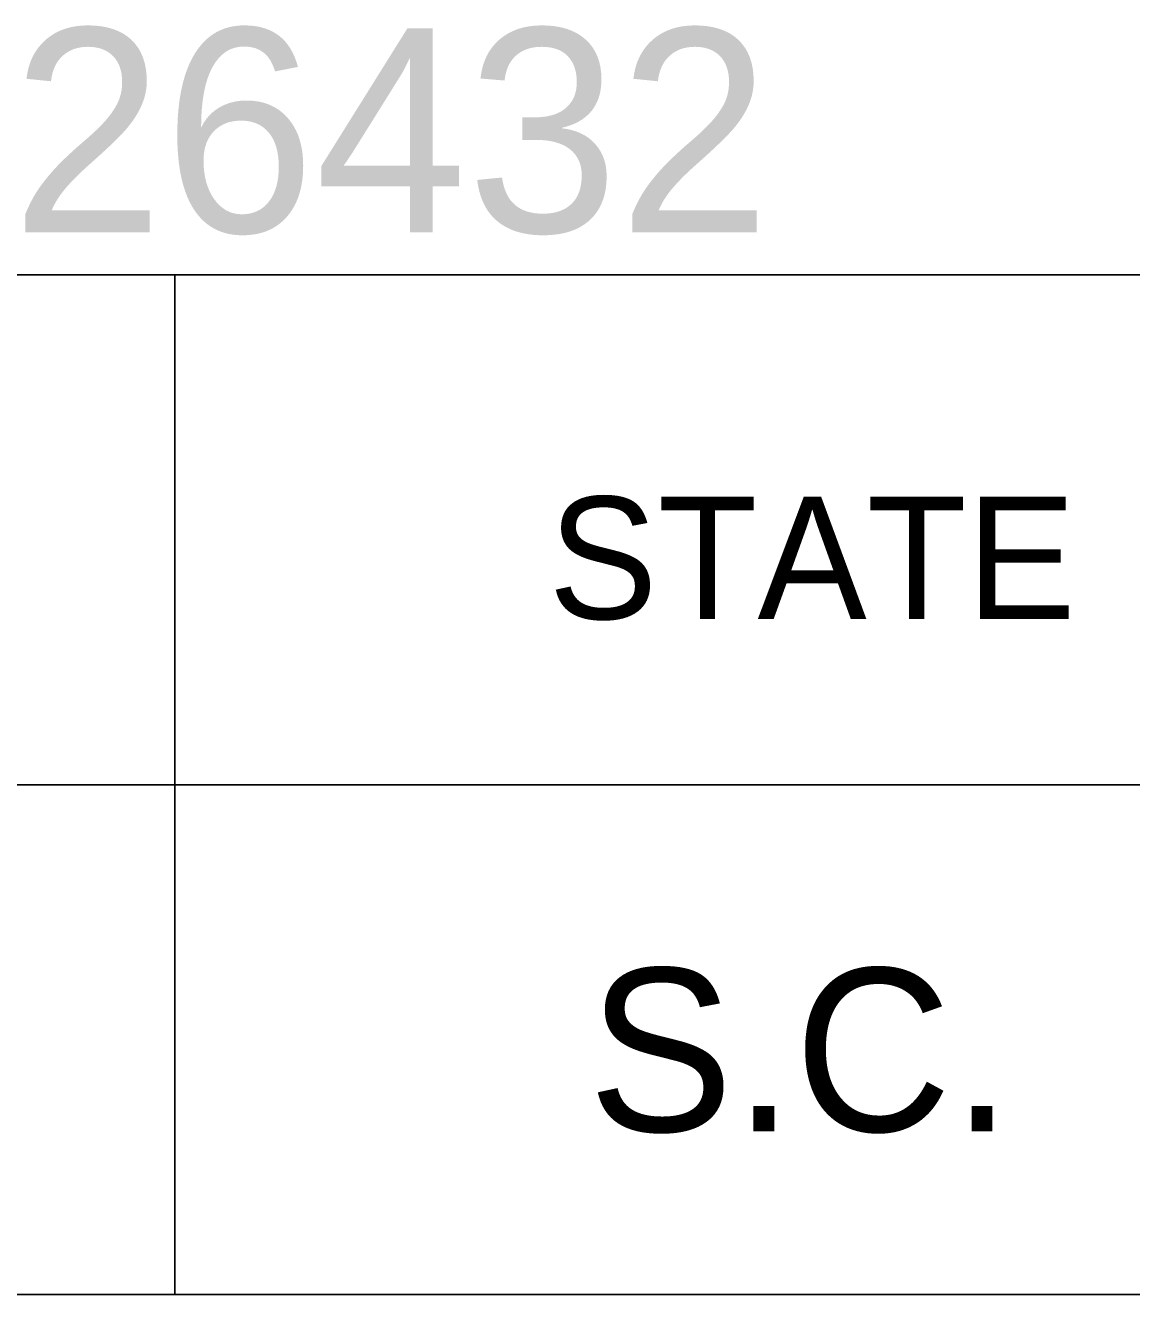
# Model space of a CAD drawing. Extents: x 1000 to 1162, y 999 to 8520.
# Drawn here: x 1135.766 to 1138.477, y 7310.046 to 7313.157 of the extents above; entities that cross this region are included whole.
import ezdxf

# ---------------------------------------------------------------- set-up
doc = ezdxf.new("R2010")
doc.units = 0
doc.layers.add('Level 20', color=7, linetype='Continuous')
doc.layers.add('Level 3', color=7, linetype='Continuous')

msp = doc.modelspace()

# ---------------------------------------------------------------- linework, layer by layer
at = {"layer": 'Level 3'}
for p, q in [((1133.055, 7312.5458), (1161.555, 7312.5458)), ((1133.055, 7312.5458), (1161.555, 7312.5458)), ((1133.055, 7312.5458), (1161.555, 7312.5458)), ((1133.055, 7312.5458), (1161.555, 7312.5458)), ((1133.055, 7312.5458), (1161.555, 7312.5458)), ((1133.055, 7312.5458), (1161.555, 7312.5458)), ((1133.055, 7312.5458), (1161.555, 7312.5458)), ((1133.055, 7312.5458), (1161.555, 7312.5458)), ((1133.055, 7312.5458), (1161.555, 7312.5458)), ((1133.055, 7312.5458), (1161.555, 7312.5458)), ((1133.055, 7312.5458), (1161.555, 7312.5458)), ((1133.055, 7312.5458), (1161.555, 7312.5458)), ((1133.055, 7312.5458), (1161.555, 7312.5458)), ((1133.055, 7312.5458), (1161.555, 7312.5458)), ((1133.055, 7312.5458), (1161.555, 7312.5458)), ((1133.055, 7312.5458), (1161.555, 7312.5458)), ((1133.055, 7312.5458), (1161.555, 7312.5458)), ((1133.055, 7312.5458), (1161.555, 7312.5458)), ((1133.055, 7312.5458), (1161.555, 7312.5458)), ((1133.055, 7312.5458), (1161.555, 7312.5458)), ((1133.055, 7312.5458), (1161.555, 7312.5458)), ((1133.055, 7312.5458), (1161.555, 7312.5458)), ((1133.055, 7312.5458), (1161.555, 7312.5458)), ((1133.055, 7312.5458), (1161.555, 7312.5458)), ((1133.055, 7312.5458), (1161.555, 7312.5458)), ((1133.055, 7312.5458), (1161.555, 7312.5458)), ((1133.055, 7312.5458), (1161.555, 7312.5458)), ((1133.055, 7312.5458), (1161.555, 7312.5458)), ((1133.055, 7312.5458), (1161.555, 7312.5458)), ((1133.055, 7312.5458), (1161.555, 7312.5458)), ((1133.055, 7312.5458), (1161.555, 7312.5458)), ((1133.055, 7312.5458), (1161.555, 7312.5458)), ((1133.055, 7312.5458), (1161.555, 7312.5458)), ((1133.055, 7312.5458), (1161.555, 7312.5458)), ((1133.055, 7312.5458), (1161.555, 7312.5458)), ((1133.055, 7312.5458), (1161.555, 7312.5458)), ((1133.055, 7312.5458), (1161.555, 7312.5458)), ((1133.055, 7312.5458), (1161.555, 7312.5458)), ((1133.055, 7312.5458), (1161.555, 7312.5458)), ((1133.055, 7312.5458), (1161.555, 7312.5458)), ((1133.055, 7312.5458), (1161.555, 7312.5458)), ((1133.055, 7312.5458), (1161.555, 7312.5458)), ((1133.055, 7312.5458), (1161.555, 7312.5458)), ((1133.055, 7312.5458), (1161.555, 7312.5458)), ((1133.055, 7312.5458), (1161.555, 7312.5458)), ((1133.055, 7312.5458), (1161.555, 7312.5458)), ((1133.055, 7312.5458), (1161.555, 7312.5458)), ((1133.055, 7312.5458), (1161.555, 7312.5458)), ((1133.055, 7312.5458), (1161.555, 7312.5458)), ((1133.055, 7312.5458), (1161.555, 7312.5458)), ((1133.055, 7312.5458), (1161.555, 7312.5458)), ((1133.055, 7312.5458), (1161.555, 7312.5458)), ((1133.055, 7312.5458), (1161.555, 7312.5458)), ((1136.1323, 7312.5458), (1136.1323, 7310.0458)), ((1136.1323, 7312.5458), (1136.1323, 7310.0458)), ((1136.1323, 7312.5458), (1136.1323, 7310.0458)), ((1136.1323, 7312.5458), (1136.1323, 7310.0458)), ((1136.1323, 7312.5458), (1136.1323, 7310.0458)), ((1136.1323, 7312.5458), (1136.1323, 7310.0458)), ((1136.1323, 7312.5458), (1136.1323, 7310.0458)), ((1136.1323, 7312.5458), (1136.1323, 7310.0458)), ((1136.1323, 7312.5458), (1136.1323, 7310.0458)), ((1136.1323, 7312.5458), (1136.1323, 7310.0458)), ((1136.1323, 7312.5458), (1136.1323, 7310.0458)), ((1136.1323, 7312.5458), (1136.1323, 7310.0458)), ((1136.1323, 7312.5458), (1136.1323, 7310.0458)), ((1136.1323, 7312.5458), (1136.1323, 7310.0458)), ((1136.1323, 7312.5458), (1136.1323, 7310.0458)), ((1136.1323, 7312.5458), (1136.1323, 7310.0458)), ((1136.1323, 7312.5458), (1136.1323, 7310.0458)), ((1136.1323, 7312.5458), (1136.1323, 7310.0458)), ((1136.1323, 7312.5458), (1136.1323, 7310.0458)), ((1136.1323, 7312.5458), (1136.1323, 7310.0458)), ((1136.1323, 7312.5458), (1136.1323, 7310.0458)), ((1136.1323, 7312.5458), (1136.1323, 7310.0458)), ((1136.1323, 7312.5458), (1136.1323, 7310.0458)), ((1136.1323, 7312.5458), (1136.1323, 7310.0458)), ((1136.1323, 7312.5458), (1136.1323, 7310.0458)), ((1136.1323, 7312.5458), (1136.1323, 7310.0458)), ((1136.1323, 7312.5458), (1136.1323, 7310.0458)), ((1136.1323, 7312.5458), (1136.1323, 7310.0458)), ((1136.1323, 7312.5458), (1136.1323, 7310.0458)), ((1136.1323, 7312.5458), (1136.1323, 7310.0458)), ((1136.1323, 7312.5458), (1136.1323, 7310.0458)), ((1136.1323, 7312.5458), (1136.1323, 7310.0458)), ((1136.1323, 7312.5458), (1136.1323, 7310.0458)), ((1136.1323, 7312.5458), (1136.1323, 7310.0458)), ((1136.1323, 7312.5458), (1136.1323, 7310.0458)), ((1136.1323, 7312.5458), (1136.1323, 7310.0458)), ((1136.1323, 7312.5458), (1136.1323, 7310.0458)), ((1136.1323, 7312.5458), (1136.1323, 7310.0458)), ((1136.1323, 7312.5458), (1136.1323, 7310.0458)), ((1136.1323, 7312.5458), (1136.1323, 7310.0458)), ((1136.1323, 7312.5458), (1136.1323, 7310.0458)), ((1136.1323, 7312.5458), (1136.1323, 7310.0458)), ((1136.1323, 7312.5458), (1136.1323, 7310.0458)), ((1136.1323, 7312.5458), (1136.1323, 7310.0458)), ((1136.1323, 7312.5458), (1136.1323, 7310.0458)), ((1136.1323, 7312.5458), (1136.1323, 7310.0458)), ((1136.1323, 7312.5458), (1136.1323, 7310.0458)), ((1136.1323, 7312.5458), (1136.1323, 7310.0458)), ((1136.1323, 7312.5458), (1136.1323, 7310.0458)), ((1136.1323, 7312.5458), (1136.1323, 7310.0458)), ((1136.1323, 7312.5458), (1136.1323, 7310.0458)), ((1136.1323, 7312.5458), (1136.1323, 7310.0458)), ((1136.1323, 7312.5458), (1136.1323, 7310.0458)), ((1133.055, 7311.2958), (1161.555, 7311.2958)), ((1133.055, 7311.2958), (1161.555, 7311.2958)), ((1133.055, 7311.2958), (1161.555, 7311.2958)), ((1133.055, 7311.2958), (1161.555, 7311.2958)), ((1133.055, 7311.2958), (1161.555, 7311.2958)), ((1133.055, 7311.2958), (1161.555, 7311.2958)), ((1133.055, 7311.2958), (1161.555, 7311.2958)), ((1133.055, 7311.2958), (1161.555, 7311.2958)), ((1133.055, 7311.2958), (1161.555, 7311.2958)), ((1133.055, 7311.2958), (1161.555, 7311.2958)), ((1133.055, 7311.2958), (1161.555, 7311.2958)), ((1133.055, 7311.2958), (1161.555, 7311.2958)), ((1133.055, 7311.2958), (1161.555, 7311.2958)), ((1133.055, 7311.2958), (1161.555, 7311.2958)), ((1133.055, 7311.2958), (1161.555, 7311.2958)), ((1133.055, 7311.2958), (1161.555, 7311.2958)), ((1133.055, 7311.2958), (1161.555, 7311.2958)), ((1133.055, 7311.2958), (1161.555, 7311.2958)), ((1133.055, 7311.2958), (1161.555, 7311.2958)), ((1133.055, 7311.2958), (1161.555, 7311.2958)), ((1133.055, 7311.2958), (1161.555, 7311.2958)), ((1133.055, 7311.2958), (1161.555, 7311.2958)), ((1133.055, 7311.2958), (1161.555, 7311.2958)), ((1133.055, 7311.2958), (1161.555, 7311.2958)), ((1133.055, 7311.2958), (1161.555, 7311.2958)), ((1133.055, 7311.2958), (1161.555, 7311.2958)), ((1133.055, 7311.2958), (1161.555, 7311.2958)), ((1133.055, 7311.2958), (1161.555, 7311.2958)), ((1133.055, 7311.2958), (1161.555, 7311.2958)), ((1133.055, 7311.2958), (1161.555, 7311.2958)), ((1133.055, 7311.2958), (1161.555, 7311.2958)), ((1133.055, 7311.2958), (1161.555, 7311.2958)), ((1133.055, 7311.2958), (1161.555, 7311.2958)), ((1133.055, 7311.2958), (1161.555, 7311.2958)), ((1133.055, 7311.2958), (1161.555, 7311.2958)), ((1133.055, 7311.2958), (1161.555, 7311.2958)), ((1133.055, 7311.2958), (1161.555, 7311.2958)), ((1133.055, 7311.2958), (1161.555, 7311.2958)), ((1133.055, 7311.2958), (1161.555, 7311.2958)), ((1133.055, 7311.2958), (1161.555, 7311.2958)), ((1133.055, 7311.2958), (1161.555, 7311.2958)), ((1133.055, 7311.2958), (1161.555, 7311.2958)), ((1133.055, 7311.2958), (1161.555, 7311.2958)), ((1133.055, 7311.2958), (1161.555, 7311.2958)), ((1133.055, 7311.2958), (1161.555, 7311.2958)), ((1133.055, 7311.2958), (1161.555, 7311.2958)), ((1133.055, 7311.2958), (1161.555, 7311.2958)), ((1133.055, 7311.2958), (1161.555, 7311.2958)), ((1133.055, 7311.2958), (1161.555, 7311.2958)), ((1133.055, 7311.2958), (1161.555, 7311.2958)), ((1133.055, 7311.2958), (1161.555, 7311.2958)), ((1133.055, 7311.2958), (1161.555, 7311.2958)), ((1133.055, 7311.2958), (1161.555, 7311.2958)), ((1133.055, 7310.0458), (1161.555, 7310.0458)), ((1133.055, 7310.0458), (1161.555, 7310.0458)), ((1133.055, 7310.0458), (1161.555, 7310.0458)), ((1133.055, 7310.0458), (1161.555, 7310.0458)), ((1133.055, 7310.0458), (1161.555, 7310.0458)), ((1133.055, 7310.0458), (1161.555, 7310.0458)), ((1133.055, 7310.0458), (1161.555, 7310.0458)), ((1133.055, 7310.0458), (1161.555, 7310.0458)), ((1133.055, 7310.0458), (1161.555, 7310.0458)), ((1133.055, 7310.0458), (1161.555, 7310.0458)), ((1133.055, 7310.0458), (1161.555, 7310.0458)), ((1133.055, 7310.0458), (1161.555, 7310.0458)), ((1133.055, 7310.0458), (1161.555, 7310.0458)), ((1133.055, 7310.0458), (1161.555, 7310.0458)), ((1133.055, 7310.0458), (1161.555, 7310.0458)), ((1133.055, 7310.0458), (1161.555, 7310.0458)), ((1133.055, 7310.0458), (1161.555, 7310.0458)), ((1133.055, 7310.0458), (1161.555, 7310.0458)), ((1133.055, 7310.0458), (1161.555, 7310.0458)), ((1133.055, 7310.0458), (1161.555, 7310.0458)), ((1133.055, 7310.0458), (1161.555, 7310.0458)), ((1133.055, 7310.0458), (1161.555, 7310.0458)), ((1133.055, 7310.0458), (1161.555, 7310.0458)), ((1133.055, 7310.0458), (1161.555, 7310.0458)), ((1133.055, 7310.0458), (1161.555, 7310.0458)), ((1133.055, 7310.0458), (1161.555, 7310.0458)), ((1133.055, 7310.0458), (1161.555, 7310.0458)), ((1133.055, 7310.0458), (1161.555, 7310.0458)), ((1133.055, 7310.0458), (1161.555, 7310.0458)), ((1133.055, 7310.0458), (1161.555, 7310.0458)), ((1133.055, 7310.0458), (1161.555, 7310.0458)), ((1133.055, 7310.0458), (1161.555, 7310.0458)), ((1133.055, 7310.0458), (1161.555, 7310.0458)), ((1133.055, 7310.0458), (1161.555, 7310.0458)), ((1133.055, 7310.0458), (1161.555, 7310.0458)), ((1133.055, 7310.0458), (1161.555, 7310.0458)), ((1133.055, 7310.0458), (1161.555, 7310.0458)), ((1133.055, 7310.0458), (1161.555, 7310.0458)), ((1133.055, 7310.0458), (1161.555, 7310.0458)), ((1133.055, 7310.0458), (1161.555, 7310.0458)), ((1133.055, 7310.0458), (1161.555, 7310.0458)), ((1133.055, 7310.0458), (1161.555, 7310.0458)), ((1133.055, 7310.0458), (1161.555, 7310.0458)), ((1133.055, 7310.0458), (1161.555, 7310.0458)), ((1133.055, 7310.0458), (1161.555, 7310.0458)), ((1133.055, 7310.0458), (1161.555, 7310.0458)), ((1133.055, 7310.0458), (1161.555, 7310.0458)), ((1133.055, 7310.0458), (1161.555, 7310.0458)), ((1133.055, 7310.0458), (1161.555, 7310.0458)), ((1133.055, 7310.0458), (1161.555, 7310.0458)), ((1133.055, 7310.0458), (1161.555, 7310.0458)), ((1133.055, 7310.0458), (1161.555, 7310.0458)), ((1133.055, 7310.0458), (1161.555, 7310.0458))]:
    msp.add_line(p, q, dxfattribs=at)

# ---------------------------------------------------------------- texts
at = {"layer": 'Level 20'}
msp.add_text('PIN NO. 26432', height=0.5, dxfattribs=at).set_placement((1133.0578, 7312.65))
at = {"layer": 'Level 3'}
for s, height, p in [('STATE', 0.3, (1137.0478, 7311.7021)), ('STATE', 0.3, (1137.0478, 7311.7021)), ('STATE', 0.3, (1137.0478, 7311.7021)), ('STATE', 0.3, (1137.0478, 7311.7021)), ('STATE', 0.3, (1137.0478, 7311.7021)), ('STATE', 0.3, (1137.0478, 7311.7021)), ('STATE', 0.3, (1137.0478, 7311.7021)), ('STATE', 0.3, (1137.0478, 7311.7021)), ('STATE', 0.3, (1137.0478, 7311.7021)), ('STATE', 0.3, (1137.0478, 7311.7021)), ('STATE', 0.3, (1137.0478, 7311.7021)), ('STATE', 0.3, (1137.0478, 7311.7021)), ('STATE', 0.3, (1137.0478, 7311.7021)), ('STATE', 0.3, (1137.0478, 7311.7021)), ('STATE', 0.3, (1137.0478, 7311.7021)), ('STATE', 0.3, (1137.0478, 7311.7021)), ('STATE', 0.3, (1137.0478, 7311.7021)), ('STATE', 0.3, (1137.0478, 7311.7021)), ('STATE', 0.3, (1137.0478, 7311.7021)), ('STATE', 0.3, (1137.0478, 7311.7021)), ('STATE', 0.3, (1137.0478, 7311.7021)), ('STATE', 0.3, (1137.0478, 7311.7021)), ('STATE', 0.3, (1137.0478, 7311.7021)), ('STATE', 0.3, (1137.0478, 7311.7021)), ('STATE', 0.3, (1137.0478, 7311.7021)), ('STATE', 0.3, (1137.0478, 7311.7021)), ('STATE', 0.3, (1137.0478, 7311.7021)), ('STATE', 0.3, (1137.0478, 7311.7021)), ('STATE', 0.3, (1137.0478, 7311.7021)), ('STATE', 0.3, (1137.0478, 7311.7021)), ('STATE', 0.3, (1137.0478, 7311.7021)), ('STATE', 0.3, (1137.0478, 7311.7021)), ('STATE', 0.3, (1137.0478, 7311.7021)), ('STATE', 0.3, (1137.0478, 7311.7021)), ('STATE', 0.3, (1137.0478, 7311.7021)), ('STATE', 0.3, (1137.0478, 7311.7021)), ('STATE', 0.3, (1137.0478, 7311.7021)), ('STATE', 0.3, (1137.0478, 7311.7021)), ('STATE', 0.3, (1137.0478, 7311.7021)), ('STATE', 0.3, (1137.0478, 7311.7021)), ('STATE', 0.3, (1137.0478, 7311.7021)), ('STATE', 0.3, (1137.0478, 7311.7021)), ('STATE', 0.3, (1137.0478, 7311.7021)), ('STATE', 0.3, (1137.0478, 7311.7021)), ('STATE', 0.3, (1137.0478, 7311.7021)), ('STATE', 0.3, (1137.0478, 7311.7021)), ('STATE', 0.3, (1137.0478, 7311.7021)), ('STATE', 0.3, (1137.0478, 7311.7021)), ('STATE', 0.3, (1137.0478, 7311.7021)), ('STATE', 0.3, (1137.0478, 7311.7021)), ('STATE', 0.3, (1137.0478, 7311.7021)), ('STATE', 0.3, (1137.0478, 7311.7021)), ('STATE', 0.3, (1137.0478, 7311.7021)), ('S.C.', 0.39999, (1137.1448, 7310.4458)), ('S.C.', 0.39999, (1137.1448, 7310.4458)), ('S.C.', 0.39999, (1137.1448, 7310.4458)), ('S.C.', 0.39999, (1137.1448, 7310.4458)), ('S.C.', 0.39999, (1137.1448, 7310.4458)), ('S.C.', 0.39999, (1137.1448, 7310.4458)), ('S.C.', 0.39999, (1137.1448, 7310.4458)), ('S.C.', 0.39999, (1137.1448, 7310.4458)), ('S.C.', 0.39999, (1137.1448, 7310.4458)), ('S.C.', 0.39999, (1137.1448, 7310.4458)), ('S.C.', 0.39999, (1137.1448, 7310.4458)), ('S.C.', 0.39999, (1137.1448, 7310.4458)), ('S.C.', 0.39999, (1137.1448, 7310.4458)), ('S.C.', 0.39999, (1137.1448, 7310.4458)), ('S.C.', 0.39999, (1137.1448, 7310.4458)), ('S.C.', 0.39999, (1137.1448, 7310.4458)), ('S.C.', 0.39999, (1137.1448, 7310.4458)), ('S.C.', 0.39999, (1137.1448, 7310.4458)), ('S.C.', 0.39999, (1137.1448, 7310.4458)), ('S.C.', 0.39999, (1137.1448, 7310.4458)), ('S.C.', 0.39999, (1137.1448, 7310.4458)), ('S.C.', 0.39999, (1137.1448, 7310.4458)), ('S.C.', 0.39999, (1137.1448, 7310.4458)), ('S.C.', 0.39999, (1137.1448, 7310.4458)), ('S.C.', 0.39999, (1137.1448, 7310.4458)), ('S.C.', 0.39999, (1137.1448, 7310.4458)), ('S.C.', 0.39999, (1137.1448, 7310.4458)), ('S.C.', 0.39999, (1137.1448, 7310.4458)), ('S.C.', 0.39999, (1137.1448, 7310.4458)), ('S.C.', 0.39999, (1137.1448, 7310.4458)), ('S.C.', 0.39999, (1137.1448, 7310.4458)), ('S.C.', 0.39999, (1137.1448, 7310.4458)), ('S.C.', 0.39999, (1137.1448, 7310.4458)), ('S.C.', 0.39999, (1137.1448, 7310.4458)), ('S.C.', 0.39999, (1137.1448, 7310.4458)), ('S.C.', 0.39999, (1137.1448, 7310.4458)), ('S.C.', 0.39999, (1137.1448, 7310.4458)), ('S.C.', 0.39999, (1137.1448, 7310.4458)), ('S.C.', 0.39999, (1137.1448, 7310.4458)), ('S.C.', 0.39999, (1137.1448, 7310.4458)), ('S.C.', 0.39999, (1137.1448, 7310.4458)), ('S.C.', 0.39999, (1137.1448, 7310.4458)), ('S.C.', 0.39999, (1137.1448, 7310.4458)), ('S.C.', 0.39999, (1137.1448, 7310.4458)), ('S.C.', 0.39999, (1137.1448, 7310.4458)), ('S.C.', 0.39999, (1137.1448, 7310.4458)), ('S.C.', 0.39999, (1137.1448, 7310.4458)), ('S.C.', 0.39999, (1137.1448, 7310.4458)), ('S.C.', 0.39999, (1137.1448, 7310.4458)), ('S.C.', 0.39999, (1137.1448, 7310.4458)), ('S.C.', 0.39999, (1137.1448, 7310.4458)), ('S.C.', 0.39999, (1137.1448, 7310.4458)), ('S.C.', 0.39999, (1137.1448, 7310.4458))]:
    msp.add_text(s, height=height, dxfattribs=at).set_placement(p)

doc.saveas('drawing.dxf')
